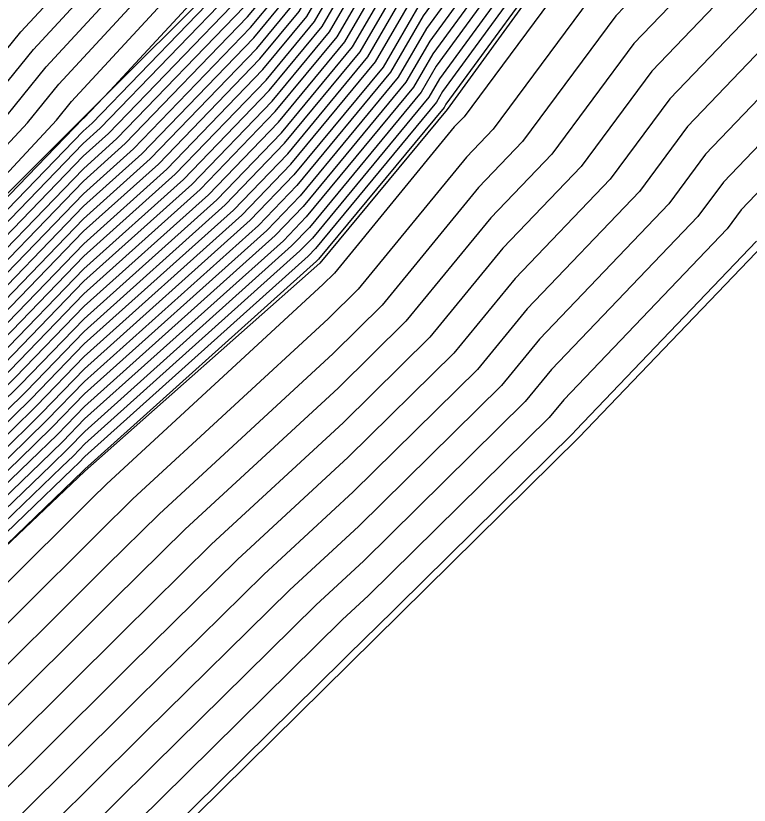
# Model space of a CAD drawing. Extents: x 2188792 to 2191981, y 386090 to 389710.
# Drawn here: x 2191322.99 to 2191347.44, y 388792.35 to 388818.67 of the extents above; entities that cross this region are included whole.
import ezdxf

# ---------------------------------------------------------------- set-up
doc = ezdxf.new("R2010")
doc.units = 0
for name, color, linetype in [('DTM Contours Major', 7, 'Continuous'), ('DTM Contours Minor', 7, 'Continuous'), ('PH Exist DTM Breakline', 7, 'Continuous')]:
    doc.layers.add(name, color=color, linetype=linetype)

msp = doc.modelspace()

# ---------------------------------------------------------------- linework, layer by layer
at = {"layer": 'DTM Contours Major'}
for points in [[(2191292.899, 388770.903), (2191295.382, 388774.132), (2191297.622, 388777.463), (2191299.634, 388780.255), (2191300.284, 388782.813), (2191302.092, 388785.345), (2191302.753, 388786.893), (2191303.94, 388788.469), (2191304.844, 388789.054), (2191306.772, 388791.753), (2191311.035, 388795.862), (2191314.121, 388798.832), (2191316.822, 388801.471), (2191319.914, 388804.447), (2191322.615, 388807.085), (2191325.262, 388809.822), (2191328.859, 388813.049), (2191331.54, 388815.829), (2191333.454, 388818.145), (2191335.717, 388822.042), (2191337.06, 388823.882), (2191340.605, 388827.406), (2191341.978, 388829.191), (2191347.591, 388835.437)], [(2191351.172, 388834.868), (2191346.444, 388829.849), (2191344.461, 388827.643), (2191341.133, 388823.316), (2191339.897, 388822.088), (2191336.792, 388817.832), (2191335.996, 388816.462), (2191332.571, 388812.318), (2191331.633, 388811.345), (2191325.284, 388805.649), (2191324.383, 388804.717), (2191323.463, 388803.819), (2191318.028, 388798.586), (2191317.135, 388797.714), (2191311.658, 388792.441), (2191310.292, 388791.125), (2191306.818, 388786.263), (2191306.546, 388786.087), (2191306.19, 388785.613), (2191305.991, 388785.149), (2191302.515, 388780.28), (2191302.334, 388779.567), (2191298.715, 388774.542), (2191298.141, 388773.689)], [(2191292.503, 388772.405), (2191294.002, 388774.354), (2191297.076, 388778.923), (2191298.283, 388780.6), (2191299.169, 388784.079), (2191300.142, 388785.443), (2191301.035, 388787.532), (2191302.636, 388789.66), (2191303.857, 388790.45), (2191305.012, 388792.067), (2191310.724, 388797.572), (2191312.614, 388799.392), (2191316.22, 388802.913), (2191318.139, 388804.761), (2191321.731, 388808.269), (2191325.251, 388811.908), (2191327.472, 388813.901), (2191331.025, 388817.585), (2191332.183, 388818.987), (2191335.18, 388824.147), (2191335.642, 388824.779), (2191340.341, 388829.451), (2191340.737, 388829.965), (2191344.785, 388834.47)], [(2191352.341, 388833.923), (2191345.87, 388827.056), (2191345.703, 388826.869), (2191341.396, 388821.271), (2191341.315, 388821.19), (2191337.329, 388815.728), (2191337.267, 388815.62), (2191333.087, 388810.563), (2191333.02, 388810.493), (2191325.295, 388803.562), (2191325.266, 388803.533), (2191325.237, 388803.504), (2191320.445, 388798.891), (2191318.675, 388797.129), (2191318.638, 388797.093), (2191312.184, 388790.672), (2191312.015, 388790.506), (2191308.073, 388784.632), (2191304.4, 388779.161), (2191303.778, 388778.547), (2191300.143, 388773.236), (2191299.317, 388772.421)], [(2191295.711, 388787.582), (2191298.553, 388790.945), (2191299.656, 388792.385), (2191300.744, 388792.993), (2191302.85, 388795.461), (2191308.097, 388800.351), (2191310.912, 388802.48), (2191314.698, 388806.104), (2191318.769, 388810.002), (2191319.66, 388811.105), (2191323.379, 388815.109), (2191324.423, 388816.395), (2191327.989, 388820.259), (2191330.234, 388822.711), (2191332.545, 388827.787), (2191333.899, 388829.465), (2191336.299, 388831.917), (2191337.815, 388833.161)], [(2191293.294, 388769.401), (2191296.761, 388773.911), (2191298.169, 388776.003), (2191300.984, 388779.911), (2191301.4, 388781.546), (2191304.042, 388785.247), (2191304.472, 388786.253), (2191305.243, 388787.278), (2191305.831, 388787.658), (2191308.532, 388791.439), (2191311.346, 388794.152), (2191315.628, 388798.273), (2191317.425, 388800.029), (2191321.688, 388804.133), (2191323.499, 388805.901), (2191325.273, 388807.735), (2191330.246, 388812.197), (2191332.056, 388814.074), (2191334.725, 388817.303), (2191336.254, 388819.937), (2191338.479, 388822.985), (2191340.869, 388825.361), (2191343.22, 388828.417), (2191347.017, 388832.643)], [(2191298.192, 388785.54), (2191299.317, 388788.172), (2191301.333, 388790.851), (2191302.87, 388791.846), (2191303.253, 388792.381), (2191310.413, 388799.283), (2191311.107, 388799.951), (2191315.617, 388804.356), (2191316.364, 388805.076), (2191320.847, 388809.453), (2191325.24, 388813.995), (2191326.086, 388814.753), (2191330.509, 388819.34), (2191330.912, 388819.828), (2191332.699, 388822.905), (2191334.139, 388826.068), (2191334.576, 388826.61), (2191338.766, 388830.89), (2191339.332, 388831.354), (2191340.235, 388832.429)], [(2191349.296, 388822.884), (2191346.821, 388819.577), (2191344.192, 388816.829), (2191341.834, 388813.648), (2191339.23, 388810.925), (2191336.794, 388807.956), (2191333.906, 388805.107), (2191329.512, 388801.053), (2191326.544, 388798.126), (2191322.889, 388794.49), (2191319.845, 388791.488), (2191316.259, 388787.92), (2191313.143, 388784.847), (2191310.952, 388781.583), (2191308.911, 388778.543), (2191305.542, 388775.221), (2191303.523, 388772.27)], [(2191352.634, 388817.91), (2191347.179, 388812.207), (2191346.707, 388811.57), (2191341.257, 388805.872), (2191340.769, 388805.278), (2191334.75, 388799.341), (2191333.87, 388798.53), (2191327.835, 388792.578), (2191327.103, 388791.85), (2191321.053, 388785.883), (2191320.335, 388785.169), (2191314.27, 388779.187), (2191313.831, 388778.534), (2191313.423, 388777.926), (2191307.307, 388771.895)]]:
    msp.add_lwpolyline(points, dxfattribs=at)
at = {"layer": 'DTM Contours Minor'}
for points in [[(2191325.254, 388815.264), (2191326.141, 388816.184), (2191329.916, 388820.275), (2191330.234, 388820.623), (2191333.183, 388827.1), (2191334.17, 388828.323), (2191337.286, 388831.506), (2191338.422, 388832.438), (2191340.235, 388834.596), (2191343.767, 388838.984), (2191350.747, 388843.708)], [(2191298.276, 388785.092), (2191298.582, 388785.521), (2191299.66, 388788.044), (2191301.594, 388790.613), (2191303.067, 388791.567), (2191303.605, 388792.318), (2191310.475, 388798.941), (2191311.408, 388799.839), (2191315.737, 388804.067), (2191316.719, 388805.013), (2191321.024, 388809.216), (2191325.242, 388813.577), (2191326.363, 388814.583), (2191330.612, 388818.989), (2191331.166, 388819.66), (2191333.623, 388823.889), (2191334.458, 388825.724), (2191334.712, 388826.038), (2191339.259, 388830.685), (2191339.635, 388830.993), (2191340.235, 388831.707), (2191345.563, 388838.326)], [(2191297.743, 388780.737), (2191298.722, 388784.585), (2191299.362, 388785.482), (2191300.348, 388787.788), (2191302.115, 388790.136), (2191303.462, 388791.008), (2191304.308, 388792.193), (2191310.599, 388798.256), (2191312.011, 388799.615), (2191315.978, 388803.49), (2191317.429, 388804.887), (2191321.378, 388808.743), (2191325.247, 388812.743), (2191326.918, 388814.242), (2191330.818, 388818.287), (2191331.675, 388819.323), (2191334.965, 388824.989), (2191335.074, 388825.138), (2191340.236, 388830.269), (2191340.24, 388830.275), (2191340.285, 388830.325), (2191346.461, 388837.996)], [(2191298.499, 388784.839), (2191298.972, 388785.501), (2191300.004, 388787.916), (2191301.854, 388790.375), (2191303.265, 388791.288), (2191303.956, 388792.256), (2191310.537, 388798.599), (2191311.709, 388799.727), (2191315.858, 388803.779), (2191317.074, 388804.95), (2191321.201, 388808.979), (2191325.244, 388813.16), (2191326.64, 388814.412), (2191330.715, 388818.638), (2191331.421, 388819.491), (2191334.546, 388824.874), (2191334.777, 388825.381), (2191334.847, 388825.467), (2191339.752, 388830.479), (2191339.938, 388830.632), (2191340.235, 388830.984), (2191346.012, 388838.161)], [(2191292.662, 388771.804), (2191294.554, 388774.265), (2191297.295, 388778.339), (2191298.824, 388780.462), (2191299.615, 388783.572), (2191300.922, 388785.403), (2191301.722, 388787.276), (2191303.158, 388789.184), (2191304.252, 388789.892), (2191305.716, 388791.942), (2191310.848, 388796.888), (2191313.216, 388799.168), (2191316.461, 388802.336), (2191318.849, 388804.636), (2191322.085, 388807.795), (2191325.255, 388811.073), (2191328.027, 388813.56), (2191331.231, 388816.882), (2191332.691, 388818.65), (2191335.395, 388823.305), (2191336.209, 388824.421), (2191340.447, 388828.633), (2191341.233, 388829.656), (2191347.935, 388837.113)], [(2191292.583, 388772.105), (2191294.278, 388774.31), (2191297.185, 388778.631), (2191298.553, 388780.531), (2191299.392, 388783.826), (2191300.532, 388785.423), (2191301.379, 388787.404), (2191302.897, 388789.422), (2191304.054, 388790.171), (2191305.364, 388792.004), (2191310.786, 388797.23), (2191312.915, 388799.28), (2191316.34, 388802.625), (2191318.494, 388804.698), (2191321.908, 388808.032), (2191325.253, 388811.491), (2191327.75, 388813.731), (2191331.128, 388817.234), (2191332.437, 388818.818), (2191335.288, 388823.726), (2191335.925, 388824.6), (2191340.394, 388829.042), (2191340.985, 388829.81), (2191347.035, 388836.543)], [(2191292.741, 388771.504), (2191294.83, 388774.221), (2191297.404, 388778.047), (2191299.094, 388780.393), (2191299.838, 388783.319), (2191301.312, 388785.384), (2191302.066, 388787.148), (2191303.418, 388788.945), (2191304.449, 388789.613), (2191306.068, 388791.879), (2191310.911, 388796.546), (2191313.518, 388799.056), (2191316.581, 388802.048), (2191319.204, 388804.573), (2191322.261, 388807.559), (2191325.258, 388810.656), (2191328.305, 388813.39), (2191331.334, 388816.531), (2191332.946, 388818.482), (2191335.502, 388822.884), (2191336.493, 388824.241), (2191340.5, 388828.224), (2191341.482, 388829.501), (2191347.82, 388836.554)], [(2191292.82, 388771.204), (2191295.106, 388774.177), (2191297.513, 388777.755), (2191299.364, 388780.324), (2191300.061, 388783.066), (2191301.702, 388785.364), (2191302.41, 388787.02), (2191303.679, 388788.707), (2191304.646, 388789.333), (2191306.42, 388791.816), (2191310.973, 388796.204), (2191313.819, 388798.944), (2191316.702, 388801.759), (2191319.559, 388804.51), (2191322.438, 388807.322), (2191325.26, 388810.239), (2191328.582, 388813.219), (2191331.437, 388816.18), (2191333.2, 388818.313), (2191335.61, 388822.463), (2191336.776, 388824.062), (2191340.552, 388827.815), (2191341.73, 388829.346), (2191347.705, 388835.995)], [(2191350.471, 388835.435), (2191346.788, 388831.525), (2191343.716, 388828.108), (2191340.974, 388824.543), (2191339.046, 388822.626), (2191336.469, 388819.095), (2191335.233, 388816.967), (2191332.262, 388813.371), (2191330.801, 388811.856), (2191325.277, 388806.901), (2191323.852, 388805.427), (2191322.398, 388804.007), (2191317.666, 388799.452), (2191316.23, 388798.049), (2191311.471, 388793.468), (2191309.236, 388791.313), (2191306.225, 388787.1), (2191305.764, 388786.801), (2191305.159, 388785.997), (2191304.821, 388785.207), (2191301.846, 388781.04), (2191301.524, 388779.773), (2191298.387, 388775.418)], [(2191350.939, 388835.057), (2191346.559, 388830.408), (2191344.213, 388827.798), (2191341.08, 388823.725), (2191339.613, 388822.267), (2191336.684, 388818.253), (2191335.742, 388816.63), (2191332.468, 388812.669), (2191331.355, 388811.515), (2191325.282, 388806.066), (2191324.206, 388804.954), (2191323.108, 388803.881), (2191317.907, 388798.875), (2191316.833, 388797.826), (2191311.595, 388792.783), (2191309.94, 388791.188), (2191306.62, 388786.542), (2191306.285, 388786.325), (2191305.846, 388785.741), (2191305.601, 388785.168), (2191302.292, 388780.533), (2191302.064, 388779.636), (2191298.606, 388774.834), (2191297.865, 388773.733)], [(2191350.705, 388835.246), (2191346.673, 388830.967), (2191343.965, 388827.953), (2191341.027, 388824.134), (2191339.33, 388822.447), (2191336.577, 388818.674), (2191335.487, 388816.798), (2191332.365, 388813.02), (2191331.078, 388811.686), (2191325.279, 388806.483), (2191324.029, 388805.19), (2191322.753, 388803.944), (2191317.787, 388799.163), (2191316.532, 388797.938), (2191311.533, 388793.125), (2191309.588, 388791.251), (2191306.423, 388786.821), (2191306.025, 388786.563), (2191305.503, 388785.869), (2191305.211, 388785.188), (2191302.069, 388780.787), (2191301.794, 388779.705), (2191298.497, 388775.126)], [(2191292.978, 388770.603), (2191295.658, 388774.088), (2191297.732, 388777.171), (2191299.904, 388780.187), (2191300.507, 388782.559), (2191302.482, 388785.325), (2191303.097, 388786.765), (2191304.2, 388788.231), (2191305.041, 388788.775), (2191307.124, 388791.69), (2191311.097, 388795.52), (2191314.422, 388798.72), (2191316.943, 388801.183), (2191320.269, 388804.384), (2191322.792, 388806.848), (2191325.264, 388809.404), (2191329.137, 388812.879), (2191331.643, 388815.478), (2191333.708, 388817.977), (2191335.825, 388821.621), (2191337.344, 388823.703), (2191340.658, 388826.997), (2191342.227, 388829.036), (2191347.476, 388834.878)], [(2191351.406, 388834.679), (2191346.329, 388829.291), (2191344.71, 388827.488), (2191341.185, 388822.907), (2191340.181, 388821.908), (2191336.899, 388817.411), (2191336.25, 388816.294), (2191332.675, 388811.967), (2191331.91, 388811.174), (2191325.286, 388805.231), (2191324.559, 388804.48), (2191323.818, 388803.756), (2191318.148, 388798.298), (2191317.436, 388797.602), (2191311.72, 388792.099), (2191310.644, 388791.062), (2191307.015, 388785.983), (2191306.807, 388785.849), (2191306.534, 388785.486), (2191306.381, 388785.129), (2191302.738, 388780.027), (2191302.604, 388779.498), (2191298.824, 388774.25), (2191298.417, 388773.645)], [(2191293.057, 388770.302), (2191295.934, 388774.044), (2191297.841, 388776.879), (2191300.174, 388780.118), (2191300.73, 388782.306), (2191302.872, 388785.305), (2191303.441, 388786.637), (2191304.461, 388787.993), (2191305.239, 388788.496), (2191307.476, 388791.627), (2191311.16, 388795.178), (2191314.723, 388798.609), (2191317.063, 388800.894), (2191320.623, 388804.321), (2191322.969, 388806.611), (2191325.266, 388808.987), (2191329.414, 388812.708), (2191331.746, 388815.127), (2191333.962, 388817.808), (2191335.932, 388821.2), (2191337.627, 388823.523), (2191340.711, 388826.588), (2191342.475, 388828.882), (2191347.361, 388834.319)], [(2191351.64, 388834.49), (2191346.214, 388828.732), (2191344.958, 388827.333), (2191341.238, 388822.498), (2191340.464, 388821.729), (2191337.007, 388816.991), (2191336.504, 388816.125), (2191332.778, 388811.616), (2191332.187, 388811.004), (2191325.288, 388804.814), (2191324.736, 388804.243), (2191324.173, 388803.693), (2191318.269, 388798.009), (2191317.737, 388797.49), (2191311.782, 388791.757)], [(2191351.873, 388834.301), (2191346.1, 388828.173), (2191345.206, 388827.179), (2191341.291, 388822.089), (2191340.748, 388821.549), (2191337.114, 388816.57), (2191336.758, 388815.957), (2191332.881, 388811.265), (2191332.465, 388810.834), (2191325.29, 388804.397), (2191324.913, 388804.006), (2191324.527, 388803.63), (2191318.389, 388797.721), (2191318.039, 388797.378), (2191311.844, 388791.415)], [(2191352.107, 388834.112), (2191345.985, 388827.614), (2191345.454, 388827.024), (2191341.343, 388821.68), (2191341.032, 388821.37), (2191337.221, 388816.149), (2191337.012, 388815.789), (2191332.984, 388810.914), (2191332.742, 388810.663), (2191325.293, 388803.979), (2191325.09, 388803.77), (2191324.882, 388803.567), (2191318.51, 388797.432), (2191318.34, 388797.266), (2191311.907, 388791.073)], [(2191293.136, 388770.002), (2191296.21, 388773.999), (2191297.95, 388776.587), (2191300.444, 388780.049), (2191300.953, 388782.053), (2191303.262, 388785.286), (2191303.784, 388786.509), (2191304.721, 388787.754), (2191305.436, 388788.217), (2191307.828, 388791.565), (2191311.222, 388794.836), (2191315.025, 388798.497), (2191317.184, 388800.606), (2191320.978, 388804.259), (2191323.145, 388806.375), (2191325.269, 388808.57), (2191329.691, 388812.538), (2191331.85, 388814.776), (2191334.216, 388817.64), (2191336.04, 388820.779), (2191337.911, 388823.344), (2191340.763, 388826.179), (2191342.723, 388828.727), (2191347.247, 388833.76)], [(2191293.215, 388769.702), (2191296.486, 388773.955), (2191298.059, 388776.295), (2191300.714, 388779.98), (2191301.177, 388781.8), (2191303.652, 388785.266), (2191304.128, 388786.381), (2191304.982, 388787.516), (2191305.633, 388787.938), (2191308.18, 388791.502), (2191311.284, 388794.494), (2191315.326, 388798.385), (2191317.305, 388800.317), (2191321.333, 388804.196), (2191323.322, 388806.138), (2191325.271, 388808.152), (2191329.969, 388812.367), (2191331.953, 388814.425), (2191334.471, 388817.472), (2191336.147, 388820.358), (2191338.195, 388823.164), (2191340.816, 388825.77), (2191342.971, 388828.572), (2191347.132, 388833.202)], [(2191298.206, 388786.503), (2191298.973, 388788.3), (2191301.072, 388791.089), (2191302.673, 388792.125), (2191302.901, 388792.444), (2191310.35, 388799.625), (2191310.805, 388800.063), (2191315.496, 388804.644), (2191316.01, 388805.138), (2191320.671, 388809.69), (2191325.238, 388814.412), (2191325.808, 388814.924), (2191330.406, 388819.691), (2191330.658, 388819.996), (2191331.776, 388821.921), (2191333.82, 388826.412), (2191334.441, 388827.181), (2191338.273, 388831.096), (2191339.028, 388831.716), (2191340.235, 388833.152)], [(2191296.568, 388787.788), (2191298.637, 388790.237), (2191300.024, 388792.048), (2191301.392, 388792.812), (2191302.665, 388794.303), (2191309.115, 388800.315), (2191310.588, 388801.429), (2191314.993, 388805.647), (2191319.73, 388810.182), (2191320.036, 388810.561), (2191324.342, 388815.196), (2191324.843, 388815.815), (2191328.952, 388820.267), (2191330.234, 388821.667), (2191332.864, 388827.443), (2191334.035, 388828.894), (2191336.793, 388831.712), (2191338.118, 388832.8)], [(2191298.3, 388793.068), (2191298.551, 388793.396), (2191298.799, 388793.534), (2191303.406, 388798.934), (2191305.043, 388800.459), (2191311.886, 388805.632), (2191313.813, 388807.477), (2191315.885, 388809.461), (2191318.532, 388812.737), (2191320.493, 388814.847), (2191323.161, 388818.135), (2191325.1, 388820.236), (2191330.234, 388825.844), (2191331.588, 388828.818), (2191333.493, 388831.179), (2191334.819, 388832.534)], [(2191298.013, 388780.669), (2191298.946, 388784.332), (2191299.752, 388785.462), (2191300.691, 388787.66), (2191302.376, 388789.898), (2191303.66, 388790.729), (2191304.66, 388792.13), (2191310.662, 388797.914), (2191312.312, 388799.503), (2191316.099, 388803.202), (2191317.784, 388804.824), (2191321.554, 388808.506), (2191325.249, 388812.325), (2191327.195, 388814.072), (2191330.922, 388817.936), (2191331.929, 388819.155), (2191335.073, 388824.568), (2191335.358, 388824.959), (2191340.289, 388829.86), (2191340.489, 388830.12), (2191342.535, 388832.398)], [(2191298.384, 388792.36), (2191298.919, 388793.059), (2191299.447, 388793.354), (2191303.221, 388797.776), (2191306.061, 388800.423), (2191311.561, 388804.581), (2191314.108, 388807.02), (2191316.846, 388809.642), (2191318.908, 388812.193), (2191321.455, 388814.934), (2191323.581, 388817.555), (2191326.063, 388820.244), (2191330.234, 388824.8), (2191331.907, 388828.475), (2191333.629, 388830.608), (2191335.313, 388832.328)], [(2191293.373, 388769.101), (2191297.037, 388773.866), (2191298.278, 388775.711), (2191301.254, 388779.842), (2191301.623, 388781.293), (2191304.432, 388785.227), (2191304.815, 388786.125), (2191305.503, 388787.04), (2191306.028, 388787.379), (2191308.884, 388791.376), (2191311.409, 388793.81), (2191315.929, 388798.161), (2191317.546, 388799.74), (2191322.043, 388804.07), (2191323.676, 388805.664), (2191325.275, 388807.318), (2191330.523, 388812.026), (2191332.159, 388813.723), (2191334.979, 388817.135), (2191336.362, 388819.516), (2191338.762, 388822.805), (2191340.922, 388824.952), (2191343.468, 388828.262), (2191346.903, 388832.084)], [(2191298.28, 388788.2), (2191298.806, 388788.822), (2191300.761, 388791.375), (2191301.66, 388791.876), (2191302.475, 388792.404), (2191302.549, 388792.507), (2191310.288, 388799.967), (2191310.504, 388800.175), (2191315.376, 388804.933), (2191315.655, 388805.201), (2191320.494, 388809.927), (2191325.236, 388814.829), (2191325.531, 388815.094), (2191330.303, 388820.042), (2191330.404, 388820.165), (2191330.852, 388820.936), (2191333.502, 388826.756), (2191334.306, 388827.752), (2191337.779, 388831.301), (2191338.725, 388832.077)], [(2191298.468, 388791.652), (2191299.287, 388792.722), (2191300.096, 388793.173), (2191303.036, 388796.619), (2191307.079, 388800.387), (2191311.237, 388803.531), (2191314.403, 388806.562), (2191317.808, 388809.822), (2191319.284, 388811.649), (2191322.417, 388815.021), (2191324.002, 388816.975), (2191327.026, 388820.252), (2191330.234, 388823.755), (2191332.226, 388828.131), (2191333.764, 388830.036), (2191335.806, 388832.123)], [(2191347.891, 388828.763), (2191346.537, 388826.655), (2191346.23, 388826.334), (2191342.17, 388820.911), (2191341.803, 388820.527), (2191337.935, 388815.31), (2191337.608, 388814.967), (2191333.614, 388810.098), (2191333.23, 388809.72), (2191326.025, 388803.072), (2191325.511, 388802.565), (2191319.518, 388796.601), (2191318.879, 388795.972), (2191312.999, 388790.121), (2191312.241, 388789.374), (2191308.649, 388784.022), (2191305.302, 388779.037), (2191304.131, 388777.882), (2191300.819, 388773.043), (2191299.461, 388771.704)], [(2191347.875, 388826.39), (2191346.996, 388825.471), (2191343.333, 388820.577), (2191342.4, 388819.602), (2191338.91, 388814.894), (2191338.013, 388813.957), (2191334.409, 388809.563), (2191333.399, 388808.567), (2191326.897, 388802.567), (2191325.769, 388801.456), (2191320.36, 388796.073), (2191319.121, 388794.851), (2191313.814, 388789.571), (2191312.466, 388788.242), (2191309.225, 388783.413), (2191306.205, 388778.914), (2191304.484, 388777.217), (2191301.495, 388772.85), (2191299.606, 388770.987)], [(2191347.763, 388824.609), (2191344.496, 388820.244), (2191342.998, 388818.678), (2191339.884, 388814.479), (2191338.419, 388812.946), (2191335.204, 388809.027), (2191333.568, 388807.414), (2191327.768, 388802.062), (2191326.028, 388800.346), (2191321.203, 388795.545), (2191319.362, 388793.73), (2191314.629, 388789.021), (2191312.692, 388787.11), (2191309.8, 388782.803), (2191307.107, 388778.79), (2191304.836, 388776.551), (2191302.171, 388772.656), (2191299.751, 388770.27)], [(2191348.53, 388823.746), (2191345.658, 388819.911), (2191343.595, 388817.753), (2191340.859, 388814.063), (2191338.824, 388811.936), (2191335.999, 388808.492), (2191333.737, 388806.26), (2191328.64, 388801.558), (2191326.286, 388799.236), (2191322.046, 388795.017), (2191319.604, 388792.609), (2191315.444, 388788.471), (2191312.917, 388785.978), (2191310.376, 388782.193), (2191308.009, 388778.667), (2191305.189, 388775.886), (2191302.847, 388772.463)], [(2191347.984, 388819.244), (2191344.79, 388815.904), (2191342.808, 388813.232), (2191339.635, 388809.914), (2191337.589, 388807.42), (2191334.074, 388803.954), (2191330.383, 388800.549), (2191326.802, 388797.017), (2191323.732, 388793.962), (2191320.087, 388790.367), (2191317.075, 388787.37), (2191313.368, 388783.715), (2191311.528, 388780.974), (2191309.814, 388778.42), (2191305.895, 388774.556), (2191304.199, 388772.077)], [(2191349.146, 388818.91), (2191345.387, 388814.98), (2191343.783, 388812.817), (2191340.04, 388808.904), (2191338.384, 388806.885), (2191334.243, 388802.801), (2191331.255, 388800.044), (2191327.06, 388795.907), (2191324.575, 388793.434), (2191320.328, 388789.246), (2191317.89, 388786.82), (2191313.593, 388782.583), (2191312.104, 388780.364), (2191310.716, 388778.296), (2191306.248, 388773.89), (2191304.875, 388771.884)], [(2191350.309, 388818.577), (2191345.984, 388814.056), (2191344.758, 388812.401), (2191340.446, 388807.893), (2191339.179, 388806.349), (2191334.412, 388801.648), (2191332.127, 388799.539), (2191327.319, 388794.797), (2191325.418, 388792.906), (2191320.57, 388788.125), (2191318.705, 388786.27), (2191313.819, 388781.451), (2191312.68, 388779.754), (2191311.618, 388778.173), (2191306.601, 388773.225), (2191305.551, 388771.691)], [(2191351.471, 388818.244), (2191346.582, 388813.131), (2191345.732, 388811.986), (2191340.851, 388806.882), (2191339.974, 388805.813), (2191334.581, 388800.494), (2191332.999, 388799.035), (2191327.577, 388793.688), (2191326.261, 388792.378), (2191320.811, 388787.004), (2191319.52, 388785.719), (2191314.044, 388780.319), (2191313.255, 388779.144), (2191312.521, 388778.05), (2191306.954, 388772.56), (2191306.227, 388771.497)], [(2191287.511, 388768.771), (2191289.198, 388773.792), (2191291.607, 388775.654), (2191295.268, 388781.361), (2191295.968, 388781.594), (2191296.416, 388785.935), (2191297.424, 388787.994), (2191298.721, 388789.53), (2191300.392, 388791.711), (2191302.041, 388792.632), (2191302.479, 388793.145), (2191310.133, 388800.279), (2191310.264, 388800.378), (2191311.929, 388801.973), (2191315.255, 388805.221), (2191315.3, 388805.264), (2191320.317, 388810.164), (2191325.233, 388815.246), (2191325.254, 388815.264)], [(2191347.682, 388811.155), (2191341.662, 388804.861), (2191341.565, 388804.742), (2191334.919, 388798.188), (2191334.742, 388798.025), (2191328.093, 388791.468), (2191327.946, 388791.322), (2191321.294, 388784.762), (2191321.15, 388784.619), (2191314.495, 388778.056), (2191314.407, 388777.925), (2191314.325, 388777.803), (2191307.66, 388771.23)]]:
    msp.add_lwpolyline(points, dxfattribs=at)
at = {"layer": 'PH Exist DTM Breakline'}
for points in [[(2191307.748, 388771.063), (2191314.552, 388777.772), (2191321.355, 388784.481), (2191328.158, 388791.19), (2191334.961, 388797.899), (2191341.764, 388804.608), (2191347.926, 388811.05), (2191354.088, 388817.493), (2191360.251, 388823.936), (2191366.413, 388830.378), (2191372.438, 388836.859), (2191378.464, 388843.34), (2191385.437, 388849.712), (2191392.411, 388856.084), (2191399.384, 388862.455)], [(2191362.495, 388845.944), (2191360.381, 388844.682), (2191355.36, 388842.362), (2191348, 388837.432), (2191340.235, 388830.278), (2191334.899, 388825.249), (2191330.234, 388820.277), (2191325.233, 388815.277), (2191320.233, 388810.277), (2191315.232, 388805.276), (2191310.232, 388800.275), (2191302.382, 388792.537), (2191300.936, 388791.214), (2191298.863, 388788.34), (2191297.867, 388785.557), (2191296.255, 388781.117), (2191291.902, 388774.691)], [(2191352.877, 388833.49), (2191345.817, 388826.798), (2191341.415, 388821.128), (2191337.374, 388815.549), (2191333.127, 388810.427), (2191325.295, 388803.494), (2191318.623, 388797.161), (2191311.951, 388790.829), (2191307.664, 388785.065), (2191303.378, 388779.301), (2191299.091, 388773.537), (2191293.975, 388766.809), (2191288.86, 388760.081), (2191282.364, 388752.066), (2191277.959, 388747.937), (2191271.36, 388740.602), (2191264.761, 388733.267), (2191258.162, 388725.932), (2191251.563, 388718.597), (2191244.964, 388711.262), (2191237.957, 388704.693), (2191230.951, 388698.124), (2191223.944, 388691.555)]]:
    msp.add_lwpolyline(points, dxfattribs=at)

doc.saveas('drawing.dxf')
